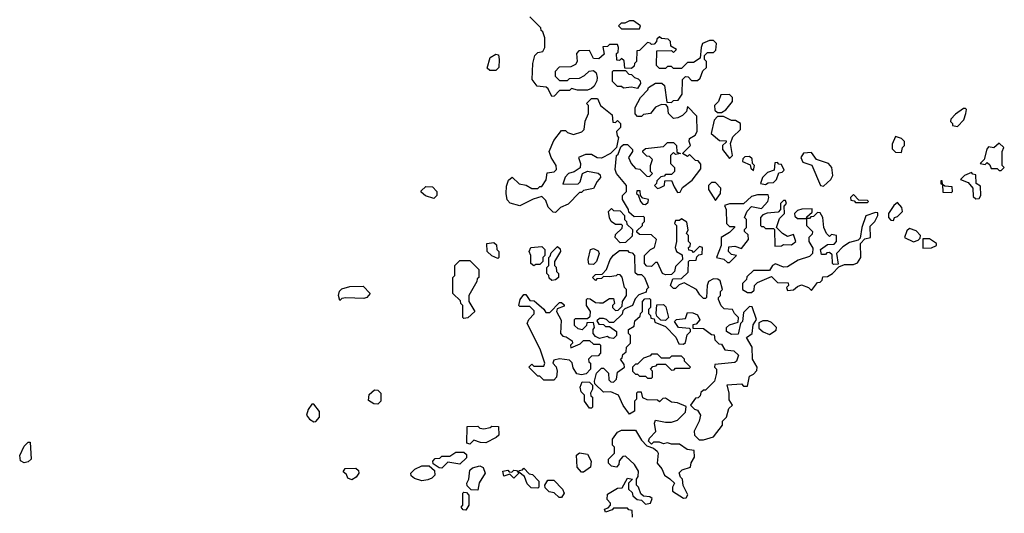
# Model space of a CAD drawing. Extents: x 2737310 to 2869991, y 870230 to 1012730.
# Tile 406 of 479: x 2738413 to 2743340, y 1001654 to 1004125. Entities that reach past the tile are written whole.
import ezdxf

# ---------------------------------------------------------------- set-up
doc = ezdxf.new("R2010")
doc.units = 0

msp = doc.modelspace()

# ---------------------------------------------------------------- linework, layer by layer
at = {"layer": '0CON02XD'}
for points in [[(2741400, 1003955), (2741407, 1003963), (2741410, 1003985), (2741405, 1004000), (2741365, 1004000), (2741355, 1003990), (2741331.7, 1003988.3), (2741337, 1003953), (2741311.7, 1003928.3), (2741285, 1003930), (2741265, 1003970), (2741211.7, 1003968.3), (2741200, 1003955), (2741202.5, 1003915), (2741195, 1003900), (2741171.7, 1003888.3), (2741113, 1003887), (2741092.5, 1003865), (2741093, 1003843), (2741115, 1003820), (2741155, 1003820), (2741165, 1003830), (2741215, 1003832.5), (2741240, 1003845), (2741263, 1003867), (2741285, 1003870), (2741298.3, 1003858.3), (2741302.5, 1003835), (2741301.7, 1003818.3), (2741287, 1003793), (2741275, 1003780), (2741255, 1003772.5), (2741205, 1003772.5), (2741175, 1003780), (2741165, 1003770), (2741115, 1003770), (2741088.3, 1003741.7), (2741075, 1003740), (2741058.3, 1003778.3), (2741047, 1003787), (2741003, 1003793), (2740977.5, 1003825), (2740980, 1003905), (2740990, 1003945), (2741005, 1003960), (2741030, 1003965), (2741040, 1003985), (2741040, 1004035), (2741030, 1004065), (2741021.7, 1004071.7), (2741020, 1004085), (2740965, 1004140)], [(2741515, 1004080), (2741520, 1004095), (2741485, 1004120), (2741465, 1004120), (2741441.7, 1004108.3), (2741423, 1004107), (2741410, 1004095), (2741425, 1004080), (2741515, 1004080)], [(2741666.7, 1001826.7), (2741690, 1001805), (2741680, 1001785), (2741680, 1001765), (2741735, 1001730), (2741748.3, 1001731.7), (2741757, 1001747), (2741733, 1001793), (2741730, 1001825), (2741720, 1001835), (2741712.5, 1001857.5), (2741728.3, 1001871.7), (2741770, 1001885), (2741773, 1001907), (2741790, 1001935), (2741788.3, 1001968.3), (2741753, 1001973), (2741715, 1002000), (2741675, 1002000), (2741655, 1002007.5), (2741635, 1002002.5), (2741615, 1002010), (2741585, 1002010), (2741575, 1002000), (2741560, 1002015), (2741565, 1002030), (2741597, 1002063), (2741590, 1002105), (2741595, 1002120), (2741645, 1002110), (2741675, 1002110), (2741705, 1002120), (2741745, 1002160), (2741748.3, 1002188.3), (2741705, 1002207.5), (2741675, 1002210), (2741645, 1002230), (2741631.7, 1002228.3), (2741615, 1002212.5), (2741605, 1002220), (2741553, 1002223), (2741531.7, 1002231.7), (2741525, 1002260), (2741505, 1002260), (2741500, 1002255), (2741500, 1002225), (2741490, 1002215), (2741490, 1002165), (2741465, 1002150), (2741433, 1002193), (2741410, 1002245), (2741371.7, 1002261.7), (2741335, 1002260), (2741291.7, 1002301.7), (2741290, 1002315), (2741300, 1002355), (2741325, 1002380), (2741335, 1002380), (2741360, 1002355), (2741361.7, 1002321.7), (2741371.7, 1002311.7), (2741385, 1002310), (2741400, 1002325), (2741405, 1002360), (2741440, 1002385), (2741438.3, 1002398.3), (2741420, 1002425), (2741428.3, 1002431.7), (2741431.7, 1002448.3), (2741448.3, 1002461.7), (2741450, 1002485), (2741470, 1002505), (2741470, 1002545), (2741460, 1002555), (2741460, 1002575), (2741488.3, 1002591.7), (2741491.7, 1002618.3), (2741518.3, 1002641.7), (2741520, 1002655), (2741530, 1002665), (2741530, 1002715), (2741541.7, 1002728.3), (2741565, 1002730), (2741570, 1002725), (2741570, 1002685), (2741560, 1002675), (2741560, 1002655), (2741570, 1002645), (2741571.7, 1002631.7), (2741588.3, 1002628.3), (2741591.7, 1002611.7), (2741645, 1002590), (2741696.4, 1002536.4), (2741711.7, 1002501.7), (2741735, 1002500), (2741745, 1002510), (2741753, 1002547), (2741770, 1002565), (2741770, 1002575), (2741765, 1002580), (2741710, 1002585), (2741690, 1002615), (2741700, 1002625), (2741745, 1002630), (2741755, 1002660), (2741781.7, 1002658.3), (2741805, 1002647.5), (2741817, 1002623), (2741798.3, 1002601.7), (2741781.7, 1002598.3), (2741781.7, 1002581.7), (2741835, 1002580), (2741875, 1002550), (2741888.3, 1002548.3), (2741891.7, 1002521.7), (2741911.7, 1002501.7), (2741925, 1002500), (2741941.7, 1002471.7), (2741987, 1002467), (2742010, 1002445), (2742000, 1002415), (2741991.7, 1002408.3), (2741891.7, 1002398.3), (2741890, 1002385), (2741900, 1002375), (2741900, 1002355), (2741890, 1002315), (2741845, 1002270), (2741835, 1002270), (2741821.7, 1002258.3), (2741818.3, 1002241.7), (2741808.3, 1002231.7), (2741795, 1002230), (2741770, 1002195), (2741790, 1002175), (2741805, 1002170), (2741820, 1002145), (2741812.5, 1002115), (2741787.5, 1002065), (2741790, 1002045), (2741812.5, 1002022.5), (2741835, 1002022.5), (2741885, 1002037.5), (2741930, 1002095), (2741930, 1002115), (2741950, 1002135), (2741961.7, 1002178.3), (2741980, 1002195), (2741963, 1002223), (2741963.3, 1002255), (2741952.5, 1002297.5), (2742025, 1002302.5), (2742035, 1002290), (2742055, 1002290), (2742065, 1002340), (2742085, 1002350), (2742101.7, 1002368.3), (2742102.5, 1002385), (2742080, 1002425), (2742077.5, 1002485), (2742050, 1002535), (2742077.5, 1002555), (2742083, 1002597), (2742100, 1002625), (2742078.3, 1002688.3), (2742065, 1002690), (2742035, 1002660), (2742030, 1002615), (2742020, 1002605), (2742008.3, 1002551.7), (2741975, 1002550), (2741950, 1002565), (2741950, 1002585), (2741965, 1002597.5), (2742008.3, 1002611.7), (2742010, 1002635), (2741990, 1002655), (2741980, 1002675), (2741938.3, 1002678.3), (2741923, 1002693), (2741910, 1002725), (2741910, 1002735), (2741920, 1002745), (2741920, 1002765), (2741930, 1002775), (2741918.3, 1002818.3), (2741907, 1002827), (2741885, 1002827.5), (2741860, 1002815), (2741852.5, 1002795), (2741850, 1002735), (2741845, 1002730), (2741835, 1002730), (2741817, 1002747), (2741800, 1002775), (2741738.3, 1002808.3), (2741713, 1002797), (2741695, 1002780), (2741685, 1002780), (2741670, 1002795), (2741681.7, 1002828.3), (2741725, 1002830), (2741758.3, 1002861.7), (2741760, 1002915), (2741765, 1002920), (2741798.3, 1002921.7), (2741801.7, 1002938.3), (2741811.7, 1002948.3), (2741828.3, 1002951.7), (2741830, 1002985), (2741815, 1002990), (2741785, 1002960), (2741778.3, 1002968.3), (2741761.7, 1002971.7), (2741760, 1002985), (2741768.3, 1002991.7), (2741770, 1003005), (2741760, 1003015), (2741760, 1003045), (2741750, 1003055), (2741757.5, 1003072.5), (2741751.7, 1003111.7), (2741725, 1003127.5), (2741715, 1003120), (2741695, 1003120), (2741690, 1003105), (2741700, 1003095), (2741700, 1003015), (2741692.5, 1002985), (2741700, 1002965), (2741728.3, 1002948.3), (2741730, 1002925), (2741695, 1002890), (2741690, 1002865), (2741675, 1002850), (2741645, 1002847.5), (2741630, 1002855), (2741605, 1002910), (2741595, 1002910), (2741575, 1002890), (2741551.7, 1002891.7), (2741540, 1002905), (2741540, 1002945), (2741570, 1002975), (2741590, 1002985), (2741600, 1003025), (2741575, 1003047.5), (2741515, 1003050), (2741501.7, 1003061.7), (2741501.7, 1003068.3), (2741530, 1003095), (2741530, 1003105), (2741540, 1003115), (2741540, 1003135), (2741535, 1003140), (2741488.3, 1003138.3), (2741461.7, 1003161.7), (2741460, 1003175), (2741430, 1003225), (2741430, 1003245), (2741450, 1003265), (2741450, 1003295), (2741400, 1003355), (2741392.5, 1003375), (2741400, 1003445), (2741408.3, 1003451.7), (2741421.7, 1003488.3), (2741435, 1003500), (2741455, 1003500), (2741480, 1003475), (2741480, 1003465), (2741460, 1003435), (2741472.5, 1003405), (2741495, 1003380), (2741517, 1003377), (2741551.7, 1003341.7), (2741565, 1003340), (2741580, 1003355), (2741570, 1003365), (2741570, 1003395), (2741580, 1003425), (2741565, 1003440), (2741551.7, 1003441.7), (2741531.7, 1003461.7), (2741531.7, 1003468.3), (2741545, 1003480), (2741635, 1003490), (2741655, 1003510), (2741685, 1003510), (2741700, 1003495), (2741701.7, 1003461.7), (2741720, 1003455), (2741695, 1003450), (2741685, 1003460), (2741670, 1003445), (2741670, 1003405), (2741690, 1003385), (2741690, 1003365), (2741675, 1003350), (2741645, 1003350), (2741638.3, 1003341.7), (2741621.7, 1003338.3), (2741601.7, 1003318.3), (2741600, 1003305), (2741590, 1003295), (2741605, 1003280), (2741617, 1003283), (2741640, 1003295), (2741641.7, 1003318.3), (2741675, 1003320), (2741688.3, 1003288.3), (2741705, 1003260), (2741718.3, 1003261.7), (2741730, 1003285), (2741778.3, 1003321.7), (2741821.7, 1003378.3), (2741821.7, 1003401.7), (2741808.3, 1003418.3), (2741795, 1003420), (2741765, 1003450), (2741755, 1003440), (2741730, 1003455), (2741770, 1003495), (2741762.5, 1003515), (2741765, 1003530), (2741793, 1003547), (2741803.3, 1003565), (2741801.7, 1003641.7), (2741755, 1003690), (2741750, 1003665), (2741730, 1003645), (2741707, 1003633), (2741685, 1003630), (2741660, 1003655), (2741657, 1003687), (2741648.3, 1003698.3), (2741625, 1003700), (2741595, 1003687.5), (2741570, 1003655), (2741535, 1003650), (2741525, 1003640), (2741505, 1003640), (2741493, 1003653), (2741492.5, 1003685), (2741520, 1003735), (2741556.4, 1003773.6), (2741560, 1003785), (2741595, 1003807.5), (2741627, 1003807), (2741640, 1003795), (2741651.7, 1003711.7), (2741675, 1003710), (2741685, 1003720), (2741708.3, 1003721.7), (2741727.5, 1003752.5), (2741730, 1003825), (2741745, 1003840), (2741758.3, 1003838.3), (2741775, 1003820), (2741805, 1003820), (2741818.3, 1003831.7), (2741831.7, 1003868.3), (2741850, 1003885), (2741850, 1003915), (2741840, 1003925), (2741840, 1003945), (2741855, 1003960), (2741885, 1003960), (2741897, 1003973), (2741900, 1004005), (2741885, 1004020), (2741865, 1004020), (2741830, 1004005), (2741822.5, 1003985), (2741818.3, 1003931.7), (2741785, 1003910), (2741755, 1003910), (2741725, 1003880), (2741685, 1003880), (2741675, 1003890), (2741655, 1003890), (2741645, 1003880), (2741615, 1003880), (2741600, 1003895), (2741601.7, 1003968.3), (2741675, 1003970), (2741685, 1003960), (2741700, 1003975), (2741671.7, 1003991.7), (2741670, 1004015), (2741658.3, 1004028.3), (2741625, 1004030), (2741615, 1004040), (2741601.7, 1004028.3), (2741600, 1004015), (2741588.3, 1004001.7), (2741575, 1004000), (2741568.3, 1004008.3), (2741555, 1004010), (2741515, 1003970), (2741501.7, 1003968.3), (2741500, 1003915), (2741490, 1003905), (2741488.3, 1003891.7), (2741475, 1003880), (2741441.7, 1003881.7), (2741438.3, 1003918.3), (2741425, 1003930), (2741415, 1003920), (2741401.7, 1003921.7), (2741400, 1003955)], [(2740795, 1003870), (2740765, 1003870), (2740752.5, 1003882.5), (2740767.5, 1003935), (2740795, 1003952.5), (2740808.3, 1003948.3), (2740812.5, 1003925), (2740810, 1003885), (2740795, 1003870)], [(2741505, 1003780), (2741475, 1003787.5), (2741435, 1003782.5), (2741425, 1003790), (2741405, 1003790), (2741380, 1003815), (2741380, 1003865), (2741385, 1003870), (2741445, 1003870), (2741461.7, 1003851.7), (2741475, 1003850), (2741490, 1003835), (2741508.3, 1003828.3), (2741518.3, 1003818.3), (2741520, 1003805), (2741505, 1003780)], [(2741095, 1003160), (2741081.7, 1003161.7), (2741057, 1003187), (2741045, 1003220), (2741025, 1003240), (2740983, 1003227), (2740915, 1003192.5), (2740867, 1003207), (2740853, 1003223), (2740847.5, 1003255), (2740848.3, 1003291.7), (2740858.3, 1003321.7), (2740877, 1003337), (2740913, 1003303), (2740947, 1003297), (2740975, 1003280), (2741005, 1003280), (2741015, 1003290), (2741025, 1003290), (2741047, 1003323), (2741051.7, 1003358.3), (2741087, 1003363), (2741100, 1003375), (2741097.5, 1003395), (2741073.3, 1003435), (2741063.3, 1003465), (2741085, 1003520), (2741125, 1003570), (2741145, 1003570), (2741155, 1003560), (2741185, 1003550), (2741226.4, 1003563.6), (2741237.5, 1003575), (2741243, 1003617), (2741260, 1003655), (2741260, 1003695), (2741250, 1003705), (2741275, 1003730), (2741305, 1003730), (2741320, 1003695), (2741378.3, 1003648.3), (2741381.7, 1003611.7), (2741395, 1003610), (2741405, 1003620), (2741420, 1003605), (2741420, 1003585), (2741400, 1003565), (2741403, 1003543), (2741410, 1003535), (2741400, 1003485), (2741370, 1003455), (2741325, 1003432.5), (2741303, 1003433), (2741275, 1003450), (2741245, 1003450), (2741210, 1003435), (2741220, 1003405), (2741217, 1003383), (2741187, 1003363), (2741160, 1003355), (2741143, 1003337), (2741131.7, 1003301.7), (2741207, 1003303), (2741217, 1003313), (2741230, 1003355), (2741255, 1003367.5), (2741307, 1003357), (2741318.3, 1003348.3), (2741320, 1003335), (2741302.5, 1003315), (2741285, 1003280), (2741235, 1003270), (2741225, 1003260), (2741215, 1003260), (2741158.3, 1003201.7), (2741120, 1003185), (2741095, 1003160)], [(2741925, 1003660), (2741946.4, 1003673.6), (2741980, 1003715), (2741980, 1003735), (2741965, 1003750), (2741921.7, 1003748.3), (2741910, 1003715), (2741890, 1003695), (2741891.7, 1003671.7), (2741905, 1003660), (2741925, 1003660)], [(2743105, 1003590), (2743137, 1003623), (2743147.5, 1003655), (2743150, 1003675), (2743145, 1003680), (2743135, 1003680), (2743095, 1003652.5), (2743073, 1003627), (2743070, 1003615), (2743080, 1003605), (2743080, 1003595), (2743105, 1003590)], [(2741965, 1003430), (2741980, 1003445), (2741970, 1003505), (2741981.7, 1003538.3), (2742020, 1003575), (2742020, 1003605), (2741995, 1003620), (2741975, 1003620), (2741935, 1003640), (2741905, 1003640), (2741888.3, 1003621.7), (2741872.5, 1003555), (2741915, 1003520), (2741948.3, 1003518.3), (2741948.3, 1003511.7), (2741930, 1003495), (2741930, 1003475), (2741965, 1003430)], [(2742825, 1003460), (2742830, 1003485), (2742840, 1003495), (2742840, 1003515), (2742825, 1003530), (2742795, 1003540), (2742778.3, 1003501.7), (2742778.3, 1003478.3), (2742795, 1003462.5), (2742825, 1003460)], [(2743325, 1003370), (2743340, 1003385), (2743330, 1003395), (2743330, 1003465), (2743337.5, 1003485), (2743315, 1003507.5), (2743287, 1003483), (2743261.7, 1003488.3), (2743252.5, 1003477.5), (2743240, 1003425), (2743220, 1003405), (2743245, 1003400), (2743255, 1003410), (2743268.3, 1003398.3), (2743275, 1003380), (2743305, 1003380), (2743315, 1003370), (2743325, 1003370)], [(2742085, 1003370), (2742090, 1003395), (2742080, 1003405), (2742078.3, 1003428.3), (2742065, 1003440), (2742041.7, 1003438.3), (2742031.7, 1003428.3), (2742030, 1003415), (2742068.3, 1003398.3), (2742071.7, 1003381.7), (2742085, 1003370)], [(2742435, 1003292.5), (2742472.5, 1003325), (2742482.5, 1003345), (2742477.5, 1003385), (2742460, 1003405), (2742400, 1003425), (2742375, 1003460), (2742335, 1003457.5), (2742322.5, 1003435), (2742331.7, 1003411.7), (2742376.4, 1003396.4), (2742420, 1003295), (2742435, 1003292.5)], [(2742145, 1003300), (2742158.3, 1003308.3), (2742185, 1003310), (2742200, 1003325), (2742211.7, 1003358.3), (2742228.3, 1003361.7), (2742238.3, 1003371.7), (2742225, 1003400), (2742211.7, 1003401.7), (2742205, 1003410), (2742191.7, 1003408.3), (2742188.3, 1003371.7), (2742155, 1003360), (2742130, 1003335), (2742120, 1003305), (2742145, 1003300)], [(2743198.3, 1003228.3), (2743215, 1003230), (2743222.5, 1003245), (2743221.7, 1003291.7), (2743200, 1003305), (2743198.3, 1003348.3), (2743181.7, 1003351.7), (2743175, 1003360), (2743140, 1003345), (2743120, 1003325), (2743159.3, 1003309.3), (2743181.7, 1003281.7), (2743185, 1003240), (2743198.3, 1003228.3)], [(2740485, 1003230), (2740443, 1003243), (2740421.7, 1003261.7), (2740421.7, 1003268.3), (2740445, 1003290), (2740478.3, 1003288.3), (2740500, 1003265), (2740500, 1003245), (2740485, 1003230)], [(2741895, 1003220), (2741920, 1003255), (2741921.7, 1003281.7), (2741895, 1003310), (2741875, 1003310), (2741860, 1003295), (2741860, 1003275), (2741895, 1003220)], [(2743075, 1003260), (2743080, 1003265), (2743078.3, 1003288.3), (2743041.7, 1003291.7), (2743030, 1003300), (2743028.3, 1003318.3), (2743021.7, 1003318.3), (2743023, 1003303), (2743030, 1003300), (2743031.7, 1003261.7), (2743075, 1003260)], [(2741545, 1003200), (2741558.3, 1003211.7), (2741560, 1003225), (2741531.7, 1003231.7), (2741520, 1003245), (2741518.3, 1003268.3), (2741501.7, 1003268.3), (2741500, 1003255), (2741508.3, 1003248.3), (2741520, 1003215), (2741531.7, 1003201.7), (2741545, 1003200)], [(2741965, 1002910), (2742000, 1002945), (2741975, 1002950), (2741960, 1002965), (2741961.7, 1002988.3), (2741991.7, 1002991.7), (2742025, 1002980), (2742060, 1003025), (2742058.3, 1003048.3), (2742040, 1003065), (2742040, 1003075), (2742050, 1003085), (2742050, 1003125), (2742040, 1003135), (2742053, 1003167), (2742075, 1003190), (2742125, 1003180), (2742156.7, 1003215), (2742162.5, 1003235), (2742158.3, 1003248.3), (2742105, 1003247.5), (2742075, 1003240), (2742035, 1003202.5), (2741965, 1003202.5), (2741940, 1003195), (2741947.5, 1003175), (2741950, 1003105), (2741965, 1003090), (2741990, 1003090), (2741990, 1003085), (2741965, 1003060), (2741922.5, 1003035), (2741922.5, 1002995), (2741900, 1002935), (2741937, 1002927), (2741955, 1002910), (2741965, 1002910)], [(2742655, 1003210), (2742660, 1003215), (2742655, 1003220), (2742611.7, 1003221.7), (2742585, 1003250), (2742570, 1003235), (2742571.7, 1003221.7), (2742588.3, 1003218.3), (2742595, 1003210), (2742655, 1003210)], [(2742191.7, 1002991.7), (2742225, 1002992.5), (2742235, 1003000), (2742275, 1002997.5), (2742297.5, 1003015), (2742285, 1003050), (2742255, 1003040), (2742230, 1003055), (2742200, 1003085), (2742215, 1003130), (2742240, 1003155), (2742238.3, 1003191.7), (2742250, 1003205), (2742245, 1003220), (2742235, 1003220), (2742220, 1003205), (2742220, 1003175), (2742208.3, 1003161.7), (2742153, 1003157), (2742131.7, 1003148.3), (2742120, 1003135), (2742120, 1003095), (2742125, 1003090), (2742135, 1003090), (2742145, 1003080), (2742185, 1003080), (2742190, 1003075), (2742191.7, 1002991.7)], [(2742785, 1003120), (2742790, 1003135), (2742805, 1003140), (2742830, 1003165), (2742827.5, 1003185), (2742805, 1003210), (2742787.5, 1003195), (2742760, 1003155), (2742760, 1003135), (2742771.7, 1003121.7), (2742785, 1003120)], [(2741418.3, 1003008.3), (2741392.5, 1003035), (2741395, 1003050), (2741428.3, 1003081.7), (2741430, 1003095), (2741425, 1003100), (2741395, 1003100), (2741372.5, 1003115), (2741363.6, 1003133.6), (2741360, 1003165), (2741375, 1003180), (2741385, 1003170), (2741418.3, 1003168.3), (2741440, 1003145), (2741440, 1003125), (2741450, 1003115), (2741451.7, 1003101.7), (2741480, 1003075), (2741478.3, 1003041.7), (2741445, 1003010), (2741418.3, 1003008.3)], [(2742075, 1002760), (2742088.3, 1002771.7), (2742090, 1002795), (2742105, 1002810), (2742175, 1002840), (2742205, 1002810), (2742258.3, 1002808.3), (2742260, 1002795), (2742250, 1002785), (2742255, 1002770), (2742285, 1002772.5), (2742305, 1002790), (2742325, 1002797.5), (2742360, 1002785), (2742375, 1002770), (2742405, 1002810), (2742418.3, 1002811.7), (2742428.3, 1002821.7), (2742431.7, 1002838.3), (2742455, 1002840), (2742480, 1002855), (2742511.7, 1002888.3), (2742540.7, 1002899.3), (2742585, 1002900), (2742605, 1002907.5), (2742622.5, 1002935), (2742620, 1003005), (2742641.7, 1003028.3), (2742670, 1003035), (2742668.3, 1003091.7), (2742692.5, 1003115), (2742707.5, 1003145), (2742707.5, 1003157.5), (2742695, 1003160), (2742647, 1003143), (2742627.5, 1003085), (2742618.3, 1003031.7), (2742608.3, 1003021.7), (2742565, 1003010), (2742531.7, 1002988.3), (2742500, 1002955), (2742508.3, 1002901.7), (2742485, 1002900), (2742480, 1002905), (2742478.3, 1002948.3), (2742465, 1002960), (2742451.7, 1002958.3), (2742445, 1002950), (2742425, 1002950), (2742420, 1002975), (2742455, 1003000), (2742488.3, 1003001.7), (2742500, 1003015), (2742500, 1003045), (2742475, 1003050), (2742465, 1003040), (2742450, 1003055), (2742437.5, 1003085), (2742432.5, 1003135), (2742418.3, 1003158.3), (2742405, 1003160), (2742385, 1003140), (2742371.7, 1003138.3), (2742365, 1003130), (2742350, 1003130), (2742351.7, 1003138.3), (2742378.3, 1003161.7), (2742378.3, 1003178.3), (2742327, 1003177), (2742305, 1003170), (2742290, 1003155), (2742291.7, 1003141.7), (2742305, 1003130), (2742350, 1003130), (2742350, 1003095), (2742380, 1003065), (2742378.3, 1003051.7), (2742362.5, 1003035), (2742362.5, 1003015), (2742381.7, 1002981.7), (2742380, 1002955), (2742365, 1002940), (2742308.3, 1002921.7), (2742255, 1002887.5), (2742235, 1002886.7), (2742195, 1002902.5), (2742180, 1002895), (2742165, 1002870), (2742085, 1002870), (2742051.7, 1002838.3), (2742050, 1002825), (2742030, 1002805), (2742030, 1002775), (2742055, 1002760), (2742075, 1002760)], [(2742885, 1003012.5), (2742908.3, 1003021.7), (2742918.3, 1003031.7), (2742920, 1003045), (2742898.3, 1003068.3), (2742865, 1003080), (2742851.7, 1003068.3), (2742840, 1003035), (2742885, 1003012.5)], [(2740805, 1002930), (2740775, 1002942.5), (2740752.5, 1002965), (2740750, 1003005), (2740785, 1003010), (2740798.3, 1002998.3), (2740800, 1002975), (2740810, 1002965), (2740810, 1002935), (2740805, 1002930)], [(2740985, 1002892.5), (2740970, 1002905), (2740970, 1002945), (2740962.5, 1002965), (2740970, 1002985), (2741025, 1002990), (2741040, 1002975), (2741040, 1002945), (2741030, 1002935), (2741030, 1002915), (2741015, 1002900), (2740995, 1002900), (2740985, 1002892.5)], [(2741075, 1002820), (2741061.7, 1002831.7), (2741060, 1002845), (2741050, 1002855), (2741050, 1002885), (2741060, 1002895), (2741060, 1002935), (2741068.3, 1002941.7), (2741071.7, 1002958.3), (2741105, 1002990), (2741118.3, 1002978.3), (2741120, 1002965), (2741090, 1002915), (2741090, 1002895), (2741097, 1002887), (2741100, 1002865), (2741110, 1002855), (2741110, 1002835), (2741095, 1002822.5), (2741075, 1002820)], [(2742931.7, 1002981.7), (2742975, 1002982.5), (2743000, 1002995), (2743000, 1003005), (2742965, 1003027.5), (2742931.7, 1003028.3), (2742931.7, 1002981.7)], [(2741385, 1002530), (2741363, 1002533), (2741355, 1002540), (2741315, 1002530), (2741295, 1002540), (2741282.5, 1002555), (2741282.5, 1002575), (2741290, 1002585), (2741285, 1002610), (2741251.7, 1002608.3), (2741250, 1002595), (2741227, 1002573), (2741208.3, 1002578.3), (2741190, 1002595), (2741190, 1002625), (2741195, 1002630), (2741255, 1002630), (2741268.3, 1002641.7), (2741270, 1002665), (2741250, 1002695), (2741250, 1002725), (2741255, 1002730), (2741268.3, 1002728.3), (2741295, 1002710), (2741315, 1002707.5), (2741331.7, 1002708.3), (2741365, 1002730), (2741385, 1002730), (2741390, 1002705), (2741380, 1002695), (2741380, 1002685), (2741395, 1002670), (2741408.3, 1002671.7), (2741428.3, 1002691.7), (2741430, 1002715), (2741450, 1002745), (2741450, 1002775), (2741440, 1002785), (2741427, 1002837), (2741418.3, 1002848.3), (2741405, 1002850), (2741397, 1002843), (2741365, 1002837.5), (2741335, 1002840), (2741325, 1002830), (2741301.7, 1002828.3), (2741295, 1002820), (2741280, 1002835), (2741295, 1002850), (2741328.3, 1002851.7), (2741350, 1002875), (2741367.5, 1002925), (2741383.6, 1002946.4), (2741415, 1002970), (2741455, 1002970), (2741461.7, 1002961.7), (2741478.3, 1002958.3), (2741490, 1002945), (2741491.7, 1002861.7), (2741505, 1002850), (2741525, 1002850), (2741540, 1002835), (2741560, 1002785), (2741550, 1002775), (2741548.3, 1002761.7), (2741511.7, 1002748.3), (2741493, 1002727), (2741480, 1002695), (2741441.7, 1002678.3), (2741431.7, 1002668.3), (2741428.3, 1002651.7), (2741385, 1002610), (2741365, 1002610), (2741350, 1002625), (2741335, 1002630), (2741315, 1002630), (2741301.7, 1002618.3), (2741311.7, 1002601.7), (2741335, 1002600), (2741345, 1002590), (2741365, 1002590), (2741400, 1002565), (2741400, 1002545), (2741385, 1002530)], [(2741285, 1002900), (2741261.7, 1002901.7), (2741257.5, 1002925), (2741270, 1002975), (2741285, 1002980), (2741308.3, 1002968.3), (2741312.5, 1002955), (2741300, 1002915), (2741285, 1002900)], [(2740635, 1002630), (2740630, 1002635), (2740630, 1002695), (2740620, 1002705), (2740618.3, 1002718.3), (2740580, 1002755), (2740580, 1002835), (2740590, 1002845), (2740590, 1002895), (2740615, 1002920), (2740665, 1002920), (2740710, 1002875), (2740710, 1002835), (2740701.7, 1002828.3), (2740700, 1002815), (2740660, 1002745), (2740660, 1002715), (2740690, 1002665), (2740655, 1002632.5), (2740635, 1002630)], [(2740015, 1002720), (2740007.5, 1002745), (2740013.9, 1002766.1), (2740025, 1002777.5), (2740065, 1002790), (2740131.7, 1002791.7), (2740167.5, 1002755), (2740150, 1002735), (2740135, 1002730), (2740045, 1002732.5), (2740025, 1002730), (2740015, 1002720)], [(2741085, 1002320), (2741035, 1002320), (2741015, 1002340), (2741005, 1002340), (2740960, 1002385), (2740975, 1002400), (2740985, 1002390), (2741035, 1002390), (2741040, 1002405), (2741017.5, 1002475), (2740952.5, 1002605), (2740960, 1002625), (2740987, 1002653), (2740987, 1002667), (2740965, 1002690), (2740915, 1002690), (2740910, 1002695), (2740917.5, 1002725), (2740935, 1002750), (2740945, 1002750), (2740965, 1002720), (2740987, 1002717), (2740998.3, 1002708.3), (2741036.4, 1002676.4), (2741045, 1002660), (2741065, 1002660), (2741115, 1002710), (2741125, 1002710), (2741138.3, 1002698.3), (2741138.3, 1002691.7), (2741101.7, 1002678.3), (2741100, 1002665), (2741121.7, 1002621.7), (2741120, 1002555), (2741131.7, 1002541.7), (2741148.3, 1002538.3), (2741178.3, 1002518.3), (2741180, 1002505), (2741170, 1002495), (2741171.7, 1002481.7), (2741217, 1002503), (2741235, 1002520), (2741265, 1002520), (2741285, 1002500), (2741315, 1002500), (2741320, 1002495), (2741320, 1002455), (2741307, 1002443), (2741275, 1002440), (2741260, 1002425), (2741261.7, 1002411.7), (2741270, 1002405), (2741270, 1002375), (2741247, 1002353), (2741225, 1002347.5), (2741201.7, 1002351.7), (2741183, 1002383), (2741177, 1002407), (2741165, 1002420), (2741115, 1002427.5), (2741085, 1002420), (2741080, 1002405), (2741097, 1002387), (2741102.5, 1002365), (2741100, 1002335), (2741085, 1002320)], [(2741645, 1002620), (2741621.7, 1002621.7), (2741601.7, 1002641.7), (2741597.5, 1002655), (2741601.7, 1002698.3), (2741635, 1002700), (2741647, 1002687), (2741660, 1002635), (2741645, 1002620)], [(2742165, 1002550), (2742198.3, 1002571.7), (2742200, 1002585), (2742175, 1002610), (2742157, 1002617), (2742132.5, 1002617.5), (2742111.7, 1002608.3), (2742111.7, 1002581.7), (2742133, 1002563), (2742165, 1002550)], [(2741575, 1002330), (2741580, 1002335), (2741580, 1002365), (2741570, 1002375), (2741581.7, 1002388.3), (2741598.3, 1002391.7), (2741605, 1002400), (2741645, 1002400), (2741675, 1002370), (2741688.3, 1002371.7), (2741695, 1002380), (2741765, 1002380), (2741770, 1002385), (2741740, 1002415), (2741740, 1002425), (2741725, 1002440), (2741675, 1002440), (2741665, 1002430), (2741625, 1002430), (2741605, 1002450), (2741575, 1002450), (2741568.3, 1002441.7), (2741535, 1002430), (2741505, 1002400), (2741495, 1002400), (2741480, 1002385), (2741480, 1002365), (2741495, 1002350), (2741505, 1002350), (2741515, 1002340), (2741545, 1002340), (2741555, 1002330), (2741575, 1002330)], [(2741275, 1002180), (2741265, 1002180), (2741240, 1002215), (2741240, 1002245), (2741223, 1002263), (2741217.5, 1002285), (2741228.3, 1002311.7), (2741265, 1002310), (2741280, 1002295), (2741280, 1002275), (2741270, 1002255), (2741271.7, 1002241.7), (2741280, 1002235), (2741280, 1002185), (2741275, 1002180)], [(2740205, 1002200), (2740185, 1002202.5), (2740158.3, 1002218.3), (2740161.7, 1002248.3), (2740188.3, 1002271.7), (2740205, 1002270), (2740220, 1002255), (2740220, 1002215), (2740205, 1002200)], [(2739885, 1002112.5), (2739895, 1002113.3), (2739912.5, 1002135), (2739913, 1002163), (2739885, 1002200), (2739875, 1002200), (2739856.7, 1002173.3), (2739847.5, 1002145), (2739862.5, 1002125), (2739885, 1002112.5)], [(2740665, 1002000), (2740650, 1002005), (2740651.7, 1002088.3), (2740705, 1002090), (2740715, 1002080), (2740735, 1002077.5), (2740767, 1002083), (2740775, 1002090), (2740808.3, 1002088.3), (2740810, 1002045), (2740797, 1002033), (2740745, 1002007.5), (2740718.3, 1002008.3), (2740685, 1002020), (2740665, 1002000)], [(2741480, 1001635), (2741478.3, 1001668.3), (2741461.7, 1001671.7), (2741455, 1001680), (2741385, 1001680), (2741378.3, 1001671.7), (2741345, 1001660), (2741340, 1001675), (2741358.3, 1001681.7), (2741370, 1001695), (2741370, 1001705), (2741353, 1001723), (2741355, 1001750), (2741405, 1001780), (2741428.3, 1001781.7), (2741455, 1001830), (2741480, 1001825), (2741460, 1001805), (2741460, 1001775), (2741478.3, 1001758.3), (2741481.7, 1001741.7), (2741503, 1001723), (2741525, 1001720), (2741545, 1001700), (2741570, 1001705), (2741578.3, 1001728.3), (2741567, 1001737), (2741535, 1001740), (2741521.7, 1001751.7), (2741510, 1001785), (2741500, 1001795), (2741500, 1001825), (2741508.3, 1001838.3), (2741510, 1001865), (2741489.3, 1001899.3), (2741445, 1001940), (2741431.7, 1001938.3), (2741412.5, 1001917.5), (2741411.7, 1001898.3), (2741400, 1001885), (2741375, 1001890), (2741360, 1001905), (2741360, 1001925), (2741390, 1001955), (2741390, 1001985), (2741380, 1001995), (2741380, 1002025), (2741405, 1002060), (2741425, 1002070), (2741495, 1002070), (2741525, 1002020), (2741551.7, 1001991.7), (2741585, 1001980), (2741602.5, 1001965), (2741607.5, 1001955), (2741602.5, 1001905), (2741627, 1001877), (2741640, 1001845), (2741666.7, 1001826.7)], [(2738435, 1001907.5), (2738417, 1001917), (2738413, 1001943), (2738435, 1001990), (2738455, 1002010), (2738465, 1002010), (2738470, 1001925), (2738455, 1001912.5), (2738435, 1001907.5)], [(2740525, 1001880), (2740511.7, 1001881.7), (2740481.7, 1001901.7), (2740480, 1001915), (2740491.7, 1001928.3), (2740515, 1001930), (2740525, 1001940), (2740565, 1001940), (2740595, 1001960), (2740635, 1001960), (2740648.3, 1001948.3), (2740648.3, 1001931.7), (2740615, 1001900), (2740555, 1001910), (2740525, 1001880)], [(2741235, 1001860), (2741225, 1001860), (2741202.5, 1001885), (2741200, 1001945), (2741215, 1001957.5), (2741255, 1001950), (2741272.5, 1001915), (2741270, 1001885), (2741235, 1001860)], [(2740075, 1001822.5), (2740055, 1001830), (2740048.3, 1001848.3), (2740031.7, 1001861.7), (2740041.7, 1001878.3), (2740095, 1001880), (2740108.3, 1001868.3), (2740110, 1001855), (2740097.5, 1001835), (2740075, 1001822.5)], [(2740425, 1001817.5), (2740388.3, 1001828.3), (2740371.7, 1001841.7), (2740370, 1001855), (2740390, 1001875), (2740425, 1001892.5), (2740461.7, 1001891.7), (2740488.3, 1001868.3), (2740490, 1001845), (2740475, 1001830), (2740455, 1001822.5), (2740425, 1001817.5)], [(2740705, 1001770), (2740671.7, 1001771.7), (2740651.7, 1001791.7), (2740650, 1001805), (2740660, 1001825), (2740665, 1001870), (2740678.3, 1001881.7), (2740715, 1001892.5), (2740733, 1001883), (2740742.5, 1001855), (2740713, 1001807), (2740705, 1001770)], [(2740885, 1001830), (2740865, 1001850), (2740835, 1001840), (2740830, 1001865), (2740855, 1001870), (2740861.7, 1001861.7), (2740875, 1001860), (2740885, 1001870), (2740898.3, 1001868.3), (2740910, 1001855), (2740885, 1001830)], [(2741005, 1001780), (2740971.7, 1001781.7), (2740951.7, 1001801.7), (2740938.3, 1001838.3), (2740910, 1001860), (2740911.7, 1001868.3), (2740928.3, 1001871.7), (2740935, 1001880), (2740961.7, 1001851.7), (2740978.3, 1001848.3), (2741010, 1001815), (2741010, 1001785), (2741005, 1001780)], [(2741125, 1001732.5), (2741113, 1001733), (2741087, 1001757), (2741061.7, 1001761.7), (2741041.7, 1001781.7), (2741040, 1001795), (2741055, 1001820), (2741085, 1001820), (2741130, 1001775), (2741137.5, 1001755), (2741125, 1001732.5)], [(2740645, 1001670), (2740631.7, 1001671.7), (2740622.5, 1001685), (2740630, 1001695), (2740630, 1001755), (2740635, 1001760), (2740648.3, 1001758.3), (2740660, 1001745), (2740660, 1001695), (2740645, 1001670)]]:
    msp.add_lwpolyline(points, dxfattribs=at)

doc.saveas('drawing.dxf')
